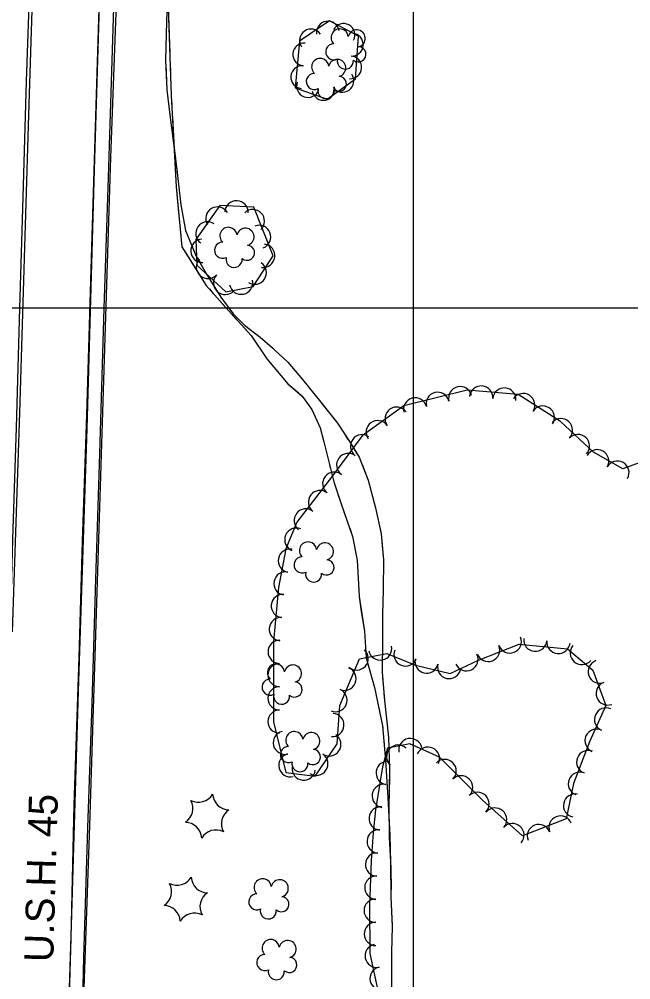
# Model space of a CAD drawing. Extents: x 353423 to 364002, y 127000 to 201942.
# Drawn here: x 361364.1 to 361574.9, y 130268.3 to 130599.5 of the extents above; entities that cross this region are included whole.
import ezdxf

# ---------------------------------------------------------------- set-up
doc = ezdxf.new("R2010")
doc.units = 0
for name, color, linetype in [('E_DTM_SlopeTop', 7, 'Continuous'), ('E_FEN_Generic', 7, 'Continuous'), ('E_LAND_TreeLine', 7, 'Continuous'), ('E_RW_IP', 7, 'Continuous'), ('E_STRUCT_WingWall', 7, 'Continuous')]:
    doc.layers.add(name, color=color, linetype=linetype)

msp = doc.modelspace()

# ---------------------------------------------------------------- linework, layer by layer
at = {"layer": 'E_DTM_SlopeTop'}
for points in [[(361426.93, 129275.43), (361406.67, 129382.34), (361399.91, 129426.18), (361386.19, 129536.68), (361379.38, 129605.97), (361373.1, 129682.38), (361368.21, 129806.26), (361368.26, 129883.74), (361370.04, 129942.87), (361372.6, 129985.44), (361376.57, 130111.1), (361379.51, 130207.61), (361382.13, 130287.18), (361384.45, 130367.85), (361387.51, 130458.43), (361390, 130547.51), (361392.28, 130623.35), (361395.89, 130724.33), (361398.26, 130804.64), (361402.32, 130935.65), (361404.44, 130996.4), (361408.08, 131120.47), (361409.99, 131176.04)], [(361377.55, 131175.88), (361376.47, 131069.22), (361375.63, 130996.33), (361375.02, 130935.85), (361374.25, 130861.34), (361373.88, 130813.59), (361374.12, 130802.45), (361371.73, 130719.01), (361369.78, 130645.95), (361367.3, 130566.51), (361364.15, 130463.8), (361361.59, 130388.23)], [(361414.83, 131175.61), (361411.02, 131050.8), (361407.47, 130932.22), (361404.84, 130842.54), (361402, 130745.99), (361399.02, 130645.47), (361395.57, 130551.74), (361391.37, 130420.21), (361388.31, 130321.55), (361385.32, 130235.87), (361383.49, 130144), (361381.29, 130078.89), (361378.93, 129997.59), (361380.35, 129988.97)], [(361372.54, 129985.22), (361373.4, 130018), (361374.53, 130045.35), (361375.73, 130079.57), (361376.88, 130114.58), (361378.03, 130152.33), (361379.37, 130197.86), (361380.67, 130239.69), (361381.92, 130282.65), (361383.06, 130328.66), (361384.67, 130379.42), (361385.82, 130419.46), (361387.32, 130463.13), (361389.09, 130520.9), (361390.94, 130580.95), (361392.58, 130632.66), (361394.52, 130690.34), (361396.11, 130740.33), (361397.89, 130800.93)], [(361349.59, 130015.92), (361350.62, 130046.32), (361351.63, 130072.77), (361352.8, 130112.2), (361354.07, 130154.3), (361355.36, 130200.9), (361356.69, 130246), (361357.92, 130292.05), (361359.31, 130336.46), (361360.8, 130380.23), (361361.86, 130420.26), (361363.13, 130458.74), (361364.23, 130499.9), (361365.31, 130534.17), (361366.55, 130578.03), (361368.36, 130630.76), (361370.14, 130682.81), (361371.36, 130727.27), (361372.32, 130796.16)], [(361379.34, 129986.43), (361379.69, 130006.1), (361380.1, 130035.11), (361380.29, 130045.3), (361379.52, 130047.73), (361380.77, 130082.17), (361381.93, 130121.43), (361383.28, 130162.19), (361384.26, 130196.17), (361385.45, 130237.49), (361386.37, 130275.94), (361387.73, 130320.69), (361389.16, 130363.73), (361390.44, 130406.46), (361391.88, 130449.75), (361393.29, 130499.71), (361394.79, 130544.85), (361396.59, 130599.86), (361398.18, 130651.02), (361399.9, 130697.74), (361401.06, 130738.03), (361402.76, 130788.75)]]:
    msp.add_lwpolyline(points, dxfattribs=at)
at = {"layer": 'E_FEN_Generic'}
for points in [[(361459.21, 130575.79), (361470.2, 130571.92), (361479.96, 130578.89), (361481.02, 130593.66), (361471.01, 130598.93), (361460.64, 130591.91), (361459.21, 130575.79)], [(361424.91, 130523.54), (361425.33, 130514.69), (361435.34, 130505.45), (361444.69, 130507.37), (361451.56, 130517.86), (361444.99, 130534.69), (361433.24, 130535.22), (361424.91, 130523.54)], [(361588.09, 130450.3), (361572.11, 130444.51), (361562.02, 130450.22), (361550.69, 130460.75), (361536.09, 130470.04), (361518.44, 130471.56), (361496.69, 130466.14), (361482.32, 130455.88), (361472.09, 130442.01), (361459.79, 130426.14), (361456.02, 130416.84), (361453.43, 130403.59), (361451.76, 130384.96), (361451.71, 130357.29), (361455.98, 130339.79), (361466.12, 130338.53), (361473.64, 130349.71), (361474.59, 130362.87), (361481.34, 130378.96), (361490.79, 130380.86), (361500.68, 130376.78), (361512.62, 130373.92), (361522.43, 130378.51), (361536.38, 130383.98), (361553.11, 130382.39), (361561.78, 130375.11), (361566.25, 130362.88), (361560.65, 130350.39), (361555.13, 130335.95), (361552.58, 130323.83), (361537.55, 130317.94), (361523.76, 130330.29), (361508.92, 130345.05), (361498.78, 130349.65), (361491.02, 130348.15), (361489.31, 130341.8), (361486.83, 130326.98), (361486.08, 130319.09), (361485.4, 130309.43), (361484.83, 130293.93), (361484.99, 130277.35), (361489.81, 130255.04)]]:
    msp.add_lwpolyline(points, dxfattribs=at)
for centre, radius, start, end in [((361470.46, 130594.84), 3.92, 8.642, 188.6267), ((361475.89, 130594.03), 3.92, 332.2354, 152.2201), ((361464.63, 130592.13), 3.92, 34.118, 214.1027), ((361474.56, 130593.15), 2.97, 6.3758, 227.6096), ((361480.4, 130592.83), 2.97, 284.0266, 166.9998), ((361478.74, 130590.68), 3.92, 265.9016, 85.8863), ((361462.3, 130587.33), 3.92, 84.945, 264.9297), ((361472.52, 130588.18), 2.78, 89.3466, 297.1196), ((361480.97, 130587.34), 2.61, 228.7318, 86.6644), ((361478.18, 130582.85), 3.92, 265.9016, 85.8863), ((361461.61, 130579.52), 3.92, 84.945, 264.9297), ((361467.84, 130582.98), 2.97, 6.3758, 227.6096), ((361473.68, 130582.66), 2.97, 284.0266, 166.9998), ((361476.49, 130585.04), 2.78, 166.0237, 7.0347), ((361465.8, 130578.01), 2.78, 89.3466, 297.1196), ((361475.49, 130578.22), 3.92, 215.542, 35.5267), ((361463.6, 130576.42), 3.92, 160.6176, 340.6022), ((361474.25, 130577.17), 2.61, 228.7318, 86.6644), ((361468.93, 130575.42), 3.92, 190.9409, 10.9255), ((361469.77, 130574.87), 2.78, 166.0237, 7.0347), ((361432.38, 130530.72), 4.03, 30.7552, 210.7399), ((361438.96, 130532.85), 4.03, 357.4193, 177.4039), ((361444.59, 130529.84), 4.03, 313.9897, 133.9744), ((361428.97, 130525.6), 4.03, 54.5057, 234.4904), ((361436.21, 130524.76), 2.97, 6.3758, 227.6096), ((361442.05, 130524.44), 2.97, 284.0266, 166.9998), ((361446.73, 130524.42), 4.03, 291.3485, 111.3332), ((361427.21, 130519.62), 4.03, 92.7417, 272.7263), ((361434.17, 130519.79), 2.78, 89.3466, 297.1196), ((361442.62, 130518.95), 2.61, 228.7318, 86.6644), ((361448.14, 130517.92), 4.03, 262.6424, 82.627), ((361438.14, 130516.64), 2.78, 166.0237, 7.0347), ((361429.14, 130514.05), 4.03, 137.3109, 317.2956), ((361445.27, 130512.1), 4.03, 236.8143, 56.799), ((361435.07, 130508.58), 4.03, 137.3109, 317.2956), ((361440.55, 130508.67), 4.03, 191.5931, 11.5777), ((361508.31, 130466.87), 4.01, 14.0061, 193.9908), ((361516.09, 130468.81), 4.01, 14.0061, 193.9908), ((361523.31, 130469.03), 4.01, 355.0853, 175.07), ((361531.29, 130468.34), 4.01, 355.0853, 175.07), ((361500.53, 130464.93), 4.01, 14.0061, 193.9908), ((361537.82, 130466.45), 4.01, 327.5667, 147.5514), ((361494.18, 130461.77), 4.01, 35.5318, 215.5164), ((361544.58, 130462.15), 4.01, 327.5667, 147.5514), ((361487.66, 130457.11), 4.01, 35.5318, 215.5164), ((361550.81, 130457.78), 4.01, 317.0919, 137.0766), ((361482.26, 130452.25), 4.01, 53.5878, 233.5725), ((361556.68, 130452.32), 4.01, 317.0919, 137.0766), ((361563.31, 130447.08), 4.01, 330.5282, 150.5129), ((361477.5, 130445.8), 4.01, 53.5878, 233.5725), ((361570.29, 130443.13), 4.01, 330.5282, 150.5129), ((361472.67, 130439.34), 4.01, 52.2165, 232.2012), ((361467.76, 130433), 4.01, 52.2165, 232.2012), ((361462.85, 130426.67), 4.01, 52.2165, 232.2012), ((361459.59, 130420.05), 4.01, 67.9784, 247.963), ((361463.61, 130416.3), 2.97, 6.3758, 227.6096), ((361469.46, 130415.98), 2.97, 284.0266, 166.9998), ((361457.37, 130412.8), 4.01, 78.9558, 258.9405), ((361461.58, 130411.33), 2.78, 89.3466, 297.1196), ((361470.03, 130410.49), 2.61, 228.7318, 86.6644), ((361455.84, 130404.94), 4.01, 78.9558, 258.9405), ((361465.54, 130408.19), 2.78, 166.0237, 7.0347), ((361454.96, 130397.19), 4.01, 84.8573, 264.842), ((361454.25, 130389.21), 4.01, 84.8573, 264.842), ((361453.85, 130381.4), 4.01, 89.9145, 269.8992), ((361533.19, 130384.98), 4.01, 201.4235, 21.4082), ((361541.97, 130385.56), 4.01, 174.5945, 354.5792), ((361549.95, 130384.8), 4.01, 174.5945, 354.5792), ((361480.39, 130379.12), 4.01, 228.3532, 48.3379), ((361488.51, 130382.54), 4.01, 191.3899, 11.3746), ((361497.24, 130380.47), 4.01, 157.6086, 337.5933), ((361525.73, 130382.06), 4.01, 201.4235, 21.4082), ((361558.01, 130381.01), 4.01, 139.9624, 319.947), ((361504.51, 130378.02), 4.01, 166.5201, 346.5048), ((361518.24, 130378.86), 4.01, 205.093, 25.0777), ((361564.21, 130374.58), 4.01, 110.0765, 290.0612), ((361452.59, 130374.21), 2.97, 6.3758, 227.6096), ((361453.83, 130373.38), 4.01, 89.9145, 269.8992), ((361458.44, 130373.89), 2.97, 284.0266, 166.9998), ((361476.2, 130372.12), 4.01, 247.2623, 67.2469), ((361512.3, 130376.15), 4.01, 166.5201, 346.5048), ((361450.55, 130369.24), 2.78, 89.3466, 297.1196), ((361453.82, 130365.37), 4.01, 89.9145, 269.8992), ((361459, 130368.4), 2.61, 228.7318, 86.6644), ((361473.1, 130364.73), 4.01, 247.2623, 67.2469), ((361566.96, 130367.05), 4.01, 110.0765, 290.0612), ((361454.52, 130366.09), 2.78, 166.0237, 7.0347), ((361566.39, 130358.06), 4.01, 65.853, 245.8377), ((361453.81, 130357.35), 4.01, 89.9145, 269.8992), ((361472, 130356.16), 4.01, 265.8657, 85.8504), ((361455.63, 130350.06), 4.01, 103.7052, 283.6899), ((361458.91, 130350.94), 2.97, 6.3758, 227.6096), ((361464.76, 130350.62), 2.97, 284.0266, 166.9998), ((361470.95, 130349.47), 4.01, 236.0863, 56.071), ((361498.9, 130347.53), 4.01, 10.885, 190.8696), ((361563.11, 130350.74), 4.01, 65.853, 245.8377), ((361456.87, 130345.97), 2.78, 89.3466, 297.1196), ((361494.7, 130345.27), 4.01, 47.0763, 227.061), ((361504.95, 130344.54), 4.01, 335.6327, 155.6173), ((361457.53, 130342.28), 4.01, 103.7052, 283.6899), ((361465.32, 130345.13), 2.61, 228.7318, 86.6644), ((361466.48, 130342.82), 4.01, 236.0863, 56.071), ((361560.22, 130343.4), 4.01, 69.1042, 249.0889), ((361460.84, 130342.82), 2.78, 166.0237, 7.0347), ((361462.16, 130341.14), 4.01, 172.9181, 352.9028), ((361491.08, 130339.64), 4.01, 80.4858, 260.4705), ((361510.71, 130340.31), 4.01, 315.1529, 135.1376), ((361516.39, 130334.66), 4.01, 315.1529, 135.1376), ((361557.36, 130335.91), 4.01, 69.1042, 249.0889), ((361489.75, 130331.74), 4.01, 80.4858, 260.4705), ((361425.82, 130335.29), 5.72, 243.1634, 328.9283), ((361436.44, 130332.66), 5.72, 183.1634, 268.9283), ((361522.07, 130329), 4.01, 315.1529, 135.1376), ((361555.69, 130328.42), 4.01, 78.1207, 258.1054), ((361418.23, 130327.41), 5.72, 303.1634, 28.9283), ((361439.46, 130322.14), 5.72, 123.1634, 208.9283), ((361488.65, 130323.95), 4.01, 84.5632, 264.5479), ((361528.11, 130323.57), 4.01, 318.1536, 138.1383), ((361421.25, 130316.9), 5.72, 3.1634, 88.9283), ((361534.08, 130318.22), 4.01, 318.1536, 138.1383), ((361543.2, 130317.9), 4.01, 21.4031, 201.3878), ((361550.66, 130320.82), 4.01, 21.4031, 201.3878), ((361431.87, 130314.26), 5.72, 63.1634, 148.9283), ((361487.96, 130316.02), 4.01, 85.992, 265.9767), ((361487.45, 130308.09), 4.01, 87.9203, 267.905), ((361418.45, 130306.66), 5.72, 243.1634, 328.9283), ((361429.07, 130304.02), 5.72, 183.1634, 268.9283), ((361448.01, 130300.2), 2.97, 6.3758, 227.6096), ((361453.86, 130299.88), 2.97, 284.0266, 166.9998), ((361487.16, 130300.08), 4.01, 87.9203, 267.905), ((361410.86, 130298.78), 5.72, 303.1634, 28.9283), ((361432.09, 130293.5), 5.72, 123.1634, 208.9283), ((361445.98, 130295.23), 2.78, 89.3466, 297.1196), ((361454.43, 130294.39), 2.61, 228.7318, 86.6644), ((361486.95, 130292.17), 4.01, 90.5574, 270.5421), ((361413.88, 130288.26), 5.72, 3.1634, 88.9283), ((361449.94, 130292.08), 2.78, 166.0237, 7.0347), ((361424.5, 130285.63), 5.72, 63.1634, 148.9283), ((361487.02, 130284.15), 4.01, 90.5574, 270.5421), ((361450.76, 130279.25), 2.97, 6.3758, 227.6096), ((361456.6, 130278.93), 2.97, 284.0266, 166.9998), ((361487.3, 130276.59), 4.01, 102.1988, 282.1835), ((361448.72, 130274.28), 2.78, 89.3466, 297.1196), ((361457.17, 130273.44), 2.61, 228.7318, 86.6644), ((361489, 130268.76), 4.01, 102.1988, 282.1835), ((361452.69, 130271.13), 2.78, 166.0237, 7.0347)]:
    msp.add_arc(centre, radius, start, end, dxfattribs=at)
at = {"layer": 'E_LAND_TreeLine'}
for p, q in [((361500, 129000), (361500, 131500)), ((360000, 130500), (363500, 130500))]:
    msp.add_line(p, q, dxfattribs=at)
at = {"layer": 'E_STRUCT_WingWall'}
for points in [[(361415.2, 130616.8), (361415.09, 130613.51), (361415.96, 130587.72)], [(361415.09, 130613.51), (361416.45, 130573.13), (361418.14, 130541.7), (361420.17, 130521.01), (361428.51, 130507.71), (361435.15, 130500.17), (361444.02, 130490.43), (361449.38, 130482.35), (361456.7, 130473.79), (361461.61, 130469.49), (361464.99, 130464.98), (361467.76, 130458.65), (361469.09, 130453.74), (361470.98, 130445.91), (361472.51, 130440.01), (361475.13, 130432.05), (361478.99, 130421.2), (361480.52, 130413.04), (361481.22, 130400.41), (361483.06, 130388.52), (361483.63, 130379.36), (361486.55, 130369.09), (361489.31, 130355.9), (361490.37, 130343.91), (361491.15, 130331.14), (361491.83, 130318.16), (361492.01, 130308.76), (361492.2, 130296.84), (361492.63, 130286.69), (361492.42, 130277.89), (361492.44, 130264.74)], [(361415.15, 130608.65), (361414.8, 130598.61), (361414.51, 130585.5), (361414.92, 130575.12), (361415.95, 130566.45), (361417.14, 130557.55), (361418.56, 130546.62), (361419.72, 130535.49), (361421.34, 130526.66), (361424.95, 130518.06), (361429, 130510.95), (361433.52, 130503.61), (361437.87, 130497.87), (361441.78, 130493.95), (361447.09, 130489.85), (361452.1, 130485.46), (361456.64, 130481.26), (361461.76, 130475.27), (361468.06, 130467.44), (361473.74, 130460.23), (361477.9, 130453.85), (361481.28, 130448.45), (361484.36, 130440.6), (361486.91, 130431.01), (361488.87, 130422.08), (361489.59, 130413.11), (361489.52, 130402.75), (361489.31, 130394.29), (361489.31, 130385.69), (361489.13, 130374.43), (361489.95, 130364.64), (361491.4, 130351.99), (361491.77, 130340.67), (361491.47, 130328.3), (361491.6, 130317.54), (361492.17, 130306.77), (361492.3, 130299.37)], [(361414.74, 130595.98), (361414.69, 130593.98)], [(361414.61, 130589.99), (361414.56, 130587.99)], [(361414.57, 130583.99), (361414.92, 130575.12), (361415.95, 130566.45), (361417.14, 130557.55), (361417.45, 130555.15)], [(361416.09, 130583.71), (361416.16, 130581.71)], [(361416.3, 130577.7), (361416.36, 130575.69)], [(361416.53, 130571.68), (361416.64, 130569.68)], [(361416.85, 130565.67), (361418.14, 130541.7), (361418.64, 130536.64)], [(361417.45, 130555.15), (361418.56, 130546.62), (361419.72, 130535.49), (361421.34, 130526.66), (361421.43, 130526.45)], [(361418.64, 130536.64), (361420.17, 130521.01), (361427.27, 130509.69)], [(361422.98, 130522.76), (361423.75, 130520.92)], [(361425.4, 130517.28), (361426.39, 130515.54)], [(361428.37, 130512.07), (361429, 130510.95), (361429.38, 130510.34)], [(361429.61, 130506.46), (361430.93, 130504.96)], [(361431.47, 130506.93), (361433.52, 130503.61), (361437.87, 130497.87), (361441.78, 130493.95), (361447.09, 130489.85), (361451.34, 130486.13)], [(361433.57, 130501.96), (361434.9, 130500.45)], [(361437.59, 130497.49), (361438.95, 130496)], [(361441.65, 130493.04), (361444.02, 130490.43), (361449.38, 130482.35), (361456.7, 130473.79), (361460.07, 130470.85)], [(361451.34, 130486.13), (361452.1, 130485.46), (361456.64, 130481.26), (361461.76, 130475.27), (361468.06, 130467.44), (361470.46, 130464.4)], [(361460.07, 130470.85), (361461.61, 130469.49), (361464.99, 130464.98), (361467.76, 130458.65), (361469.09, 130453.74), (361470.98, 130445.91), (361471.26, 130444.84)], [(361472.93, 130461.26), (361473.74, 130460.23), (361474.12, 130459.65)], [(361476.31, 130456.3), (361477.4, 130454.63)], [(361479.54, 130451.24), (361480.59, 130449.55)], [(361482.27, 130445.93), (361484.36, 130440.6), (361486.91, 130431.01), (361488.87, 130422.08), (361489.21, 130417.89)], [(361472.25, 130440.99), (361472.51, 130440.01), (361472.81, 130439.09)], [(361474.05, 130435.34), (361474.67, 130433.46)], [(361475.97, 130429.69), (361476.64, 130427.8)], [(361477.99, 130424.02), (361478.99, 130421.2), (361480.52, 130413.04), (361481.22, 130400.41), (361482, 130395.33)], [(361489.21, 130417.89), (361489.59, 130413.11), (361489.52, 130402.75), (361489.31, 130394.29), (361489.31, 130388.9)], [(361482, 130395.33), (361483.06, 130388.52), (361483.63, 130379.36), (361486.55, 130369.09), (361487.01, 130366.9)], [(361489.3, 130384.9), (361489.27, 130382.9)], [(361489.2, 130378.9), (361489.17, 130376.9)], [(361489.26, 130372.91), (361489.42, 130370.92)], [(361489.76, 130366.93), (361489.95, 130364.64), (361491.4, 130351.99), (361491.77, 130340.67), (361491.71, 130338.03)], [(361487.83, 130362.97), (361488.24, 130361.01)], [(361489.06, 130357.08), (361489.31, 130355.9), (361489.38, 130355.1)], [(361489.73, 130351.11), (361489.91, 130349.11)], [(361490.27, 130345.12), (361490.37, 130343.91), (361491.15, 130331.14), (361491.83, 130318.16), (361491.87, 130316.12)], [(361491.71, 130338.03), (361491.47, 130328.3), (361491.6, 130317.54), (361492.05, 130309.04)], [(361491.87, 130316.12), (361492.01, 130308.76), (361492.2, 130296.84), (361492.61, 130287.1)], [(361492.2, 130305.05), (361492.23, 130303.05)], [(361492.54, 130283.08), (361492.49, 130281.08)], [(361492.42, 130277.07), (361492.42, 130275.06)], [(361492.43, 130271.06), (361492.43, 130269.06)]]:
    msp.add_lwpolyline(points, dxfattribs=at)

# ---------------------------------------------------------------- texts
at = {"layer": 'E_RW_IP'}
msp.add_text('U.S.H. 45', height=10, rotation=88.3541, dxfattribs=at).set_placement((361375.76, 130274.32))

doc.saveas('drawing.dxf')
